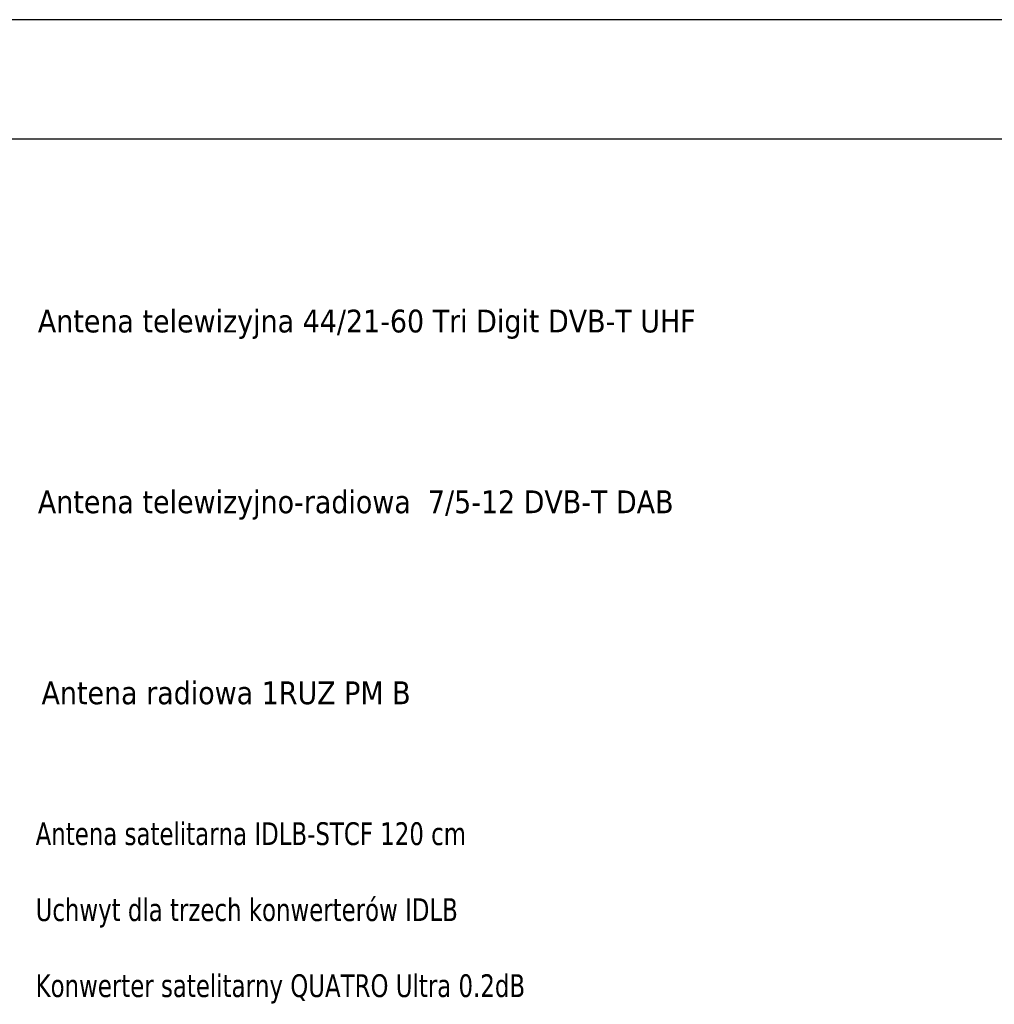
# Model space of a CAD drawing. Header units: millimetres. Extents: x 262469 to 275208, y -32539 to 9411.
# Tile 389 of 428: x 269314 to 269967, y -12542 to -11882. Entities that reach past the tile are written whole.
import ezdxf
from ezdxf.enums import TextEntityAlignment as Align

# ---------------------------------------------------------------- set-up
doc = ezdxf.new("R2010")
doc.units = ezdxf.units.MM
doc.header["$LTSCALE"] = 100
doc.layers.add('$ IE TABELA', color=7, linetype='Continuous')
doc.layers.add('$ IE_TABELA', color=7, linetype='Continuous')
doc.layers.add('$ IE_TELETECHNIKA', color=5, linetype='Continuous', lineweight=30)
doc.styles.add('TAHOMA', font='tahoma.ttf', dxfattribs={"width": 0.85})

# ---------------------------------------------------------------- blocks, each defined once
blk = doc.blocks.new('a3eee')
at = {"layer": '$ IE TABELA'}
for p, q in [((23930.76, 4176.8), (19730.76, 4176.8)), ((23840.76, 4096.8), (19890.76, 4096.8))]:
    blk.add_line(p, q, dxfattribs=at)

msp = doc.modelspace()

# ---------------------------------------------------------------- block references
at = {"layer": '$ IE_TABELA', "color": 2}
msp.add_blockref('a3eee', (247008.1, -16058.5), dxfattribs=at)

# ---------------------------------------------------------------- texts
at = {"layer": '$ IE_TELETECHNIKA', "color": 7, "style": 'TAHOMA'}
for s, p in [('Antena telewizyjna 44/21-60 Tri Digit DVB-T UHF ', (269325.96, -12076.08)), ('Antena telewizyjno-radiowa  7/5-12 DVB-T DAB ', (269325.96, -12197.28)), ('Antena radiowa 1RUZ PM B ', (269328.41, -12325.33))]:
    msp.add_text(s, height=15.2824, dxfattribs=at).set_placement(p, align=Align.TOP_LEFT)
at = {"layer": '$ IE_TELETECHNIKA', "color": 7, "insert": (269324.46, -12419.76), "char_height": 15.2824, "attachment_point": 1, "style": 'TAHOMA'}
msp.add_mtext('Antena satelitarna IDLB-STCF 120 cm \\P\\PUchwyt dla trzech konwerterów IDLB \\P\\PKonwerter satelitarny QUATRO Ultra 0.2dB', dxfattribs=at)

doc.saveas('drawing.dxf')
